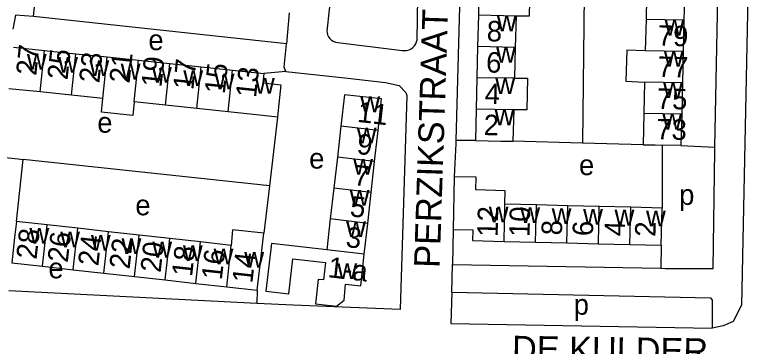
# Model space of a CAD drawing. Extents: x 161936 to 163647, y 386450 to 388633.
# Drawn here: x 162752.9 to 162897.6, y 387928 to 387992.7 of the extents above; entities that cross this region are included whole.
import ezdxf

# ---------------------------------------------------------------- set-up
doc = ezdxf.new("R2010")
doc.units = 0
for name, color, linetype in [('BLT_Basislijn', 7, 'Continuous'), ('BLT_Bebouwing', 7, 'Continuous'), ('BLT_Centroide', 7, 'Continuous'), ('BLT_Huisnummer', 7, 'Continuous'), ('BLT_Huisnummer_ tussenligend', 7, 'Continuous'), ('BLT_Huisnummer_reeks', 7, 'Continuous'), ('BLT_Onderverdeling_panden', 7, 'Continuous'), ('BLT_Straatnaam', 7, 'Continuous')]:
    doc.layers.add(name, color=color, linetype=linetype)

msp = doc.modelspace()

# ---------------------------------------------------------------- linework, layer by layer
at = {"layer": 'BLT_Basislijn'}
for p, q in [((162889.58, 387966.88), (162890.83, 388030.82)), ((162817.82, 388025.75), (162813.9, 387990.13)), ((162831.45, 387987.83), (162832.04, 388024.38)), ((162756.59, 387992.44), (162757.13, 387998.38)), ((162806.46, 387993.14), (162805.98, 387987.1)), ((162805.98, 387987.1), (162756.59, 387992.44)), ((162815.95, 387987.32), (162828.55, 387985.79)), ((162805.85, 387981.68), (162801.53, 387981.27)), ((162804.18, 387972.77), (162802.61, 387959.36)), ((162842.82, 387968.21), (162839.02, 387968.23)), ((162863.72, 387967.69), (162850.17, 387968.04)), ((162875.55, 387967.38), (162863.72, 387967.69)), ((162879.32, 387967.29), (162879.3, 387955)), ((162882.95, 387967.2), (162889.58, 387966.88)), ((162753.23, 387952.39), (162754.56, 387964.51)), ((162802.61, 387959.36), (162754.56, 387964.51)), ((162802.61, 387959.36), (162801.5, 387950.09)), ((162838.46, 387950.82), (162838.36, 387943.99)), ((162879.12, 387947.74), (162879.06, 387943.24)), ((162838.21, 387938.58), (162838.36, 387943.99)), ((162838.36, 387943.99), (162879.06, 387943.24)), ((162800.15, 387936.39), (162751.76, 387938.86)), ((162800.26, 387938.96), (162800.15, 387936.39))]:
    msp.add_line(p, q, dxfattribs=at)
for points in [[(162895.04, 388086.76), (162896, 388085.88), (162897.36, 388083.3), (162897.64, 388075.51), (162894.81, 387936.01), (162893.15, 387932.87), (162891.2, 387931.98), (162889.06, 387931.54)], [(162840.59, 388033.41), (162840.75, 388032.5), (162839.02, 387968.23)], [(162864.93, 388031.87), (162864.07, 387996.66), (162863.72, 387967.69)], [(162756.59, 387992.44), (162753.04, 387992.69), (162752.54, 387989.92)], [(162813.9, 387990.13), (162813.85, 387989.7), (162813.88, 387989.27), (162813.99, 387988.86), (162814.17, 387988.46), (162814.42, 387988.11), (162814.73, 387987.81), (162815.09, 387987.58), (162815.49, 387987.41), (162815.95, 387987.32)], [(162805.85, 387981.68), (162805.51, 387982.53), (162805.98, 387987.1)], [(162828.55, 387985.79), (162829, 387985.75), (162829.44, 387985.79), (162829.87, 387985.92), (162830.28, 387986.11), (162830.64, 387986.38), (162830.95, 387986.7), (162831.19, 387987.08), (162831.36, 387987.49), (162831.45, 387987.83)], [(162805.85, 387981.68), (162817.96, 387980.37), (162825.25, 387979.53), (162827.98, 387978.91), (162829.25, 387977.59), (162829.42, 387976.99), (162828.15, 387935.21)], [(162839.02, 387968.23), (162839, 387967.63), (162838.71, 387961.12)], [(162879.06, 387943.24), (162879.92, 387943.23), (162889.24, 387943.22), (162889.57, 387966.27), (162889.58, 387966.88)], [(162750.42, 387964.97), (162753.54, 387964.62), (162754.56, 387964.51)], [(162838.21, 387938.58), (162838.06, 387932.48), (162889.06, 387931.54)], [(162838.21, 387938.58), (162888.74, 387937.45), (162889.06, 387937.04), (162889.06, 387931.54)], [(162828.15, 387935.21), (162807.25, 387936.07), (162800.15, 387936.39)]]:
    msp.add_lwpolyline(points, dxfattribs=at)
at = {"layer": 'BLT_Bebouwing'}
for p, q in [((162843.56, 387998.77), (162843.42, 387992.66)), ((162876.3, 387997.96), (162876.15, 387991.85)), ((162883.7, 387997.78), (162883.55, 387991.67)), ((162843.42, 387992.66), (162843.27, 387986.55)), ((162850.76, 387992.48), (162850.62, 387986.37)), ((162876.15, 387991.85), (162876, 387985.73)), ((162883.55, 387991.67), (162883.4, 387985.55)), ((162752.63, 387986.45), (162758.74, 387985.8)), ((162758.74, 387985.8), (162764.86, 387985.15)), ((162843.27, 387986.55), (162843.12, 387980.44)), ((162850.62, 387986.37), (162850.47, 387980.4)), ((162883.4, 387985.55), (162883.25, 387979.43)), ((162764.86, 387985.15), (162770.97, 387984.51)), ((162770.97, 387984.51), (162777.08, 387983.86)), ((162777.08, 387983.86), (162783.19, 387983.21)), ((162783.19, 387983.21), (162789.31, 387982.56)), ((162789.31, 387982.56), (162795.42, 387981.92)), ((162795.42, 387981.92), (162801.53, 387981.27)), ((162843.12, 387980.44), (162842.97, 387974.33)), ((162875.85, 387979.61), (162875.7, 387973.5)), ((162757.88, 387977.67), (162751.77, 387978.32)), ((162883.25, 387979.43), (162883.1, 387973.32)), ((162764, 387977.03), (162757.88, 387977.67)), ((162770.11, 387976.38), (162764, 387977.03)), ((162782.33, 387975.08), (162776.22, 387975.73)), ((162788.44, 387974.43), (162782.33, 387975.08)), ((162794.56, 387973.79), (162788.44, 387974.43)), ((162842.97, 387974.33), (162842.82, 387968.21)), ((162850.32, 387974.19), (162850.17, 387968.04)), ((162875.7, 387973.5), (162875.55, 387967.38)), ((162883.1, 387973.32), (162882.95, 387967.2)), ((162816.57, 387970.99), (162815.88, 387964.95)), ((162823.15, 387964.09), (162823.82, 387970.13)), ((162882.95, 387967.2), (162879.32, 387967.29)), ((162815.88, 387964.95), (162815.2, 387958.91)), ((162822.48, 387958.05), (162823.15, 387964.09)), ((162838.71, 387961.12), (162838.46, 387950.82)), ((162815.2, 387958.91), (162814.51, 387952.87)), ((162821.8, 387952.01), (162822.48, 387958.05)), ((162854.74, 387955.61), (162848.6, 387955.76)), ((162860.88, 387955.45), (162854.74, 387955.61)), ((162867.02, 387955.3), (162860.88, 387955.45)), ((162873.16, 387955.15), (162867.02, 387955.3)), ((162879.3, 387955), (162873.16, 387955.15)), ((162879.12, 387947.74), (162879.3, 387955)), ((162759.22, 387951.73), (162753.23, 387952.39)), ((162814.51, 387952.87), (162813.82, 387946.83)), ((162765.21, 387951.06), (162759.22, 387951.73)), ((162771.21, 387950.39), (162765.21, 387951.06)), ((162821.13, 387945.97), (162821.8, 387952.01)), ((162777.2, 387949.73), (162771.21, 387950.39)), ((162783.19, 387949.06), (162777.2, 387949.73)), ((162789.18, 387948.39), (162783.19, 387949.06)), ((162795.18, 387947.72), (162789.18, 387948.39)), ((162848.42, 387948.5), (162854.56, 387948.35)), ((162854.56, 387948.35), (162860.7, 387948.2)), ((162860.7, 387948.2), (162866.84, 387948.05)), ((162866.84, 387948.05), (162872.98, 387947.9)), ((162872.98, 387947.9), (162879.12, 387947.74)), ((162752.33, 387944.3), (162758.32, 387943.63)), ((162758.32, 387943.63), (162764.31, 387942.96)), ((162764.31, 387942.96), (162770.3, 387942.3)), ((162770.3, 387942.3), (162776.3, 387941.63)), ((162776.3, 387941.63), (162782.29, 387940.96)), ((162782.29, 387940.96), (162788.28, 387940.29)), ((162788.28, 387940.29), (162794.28, 387939.63)), ((162794.28, 387939.63), (162800.26, 387938.96))]:
    msp.add_line(p, q, dxfattribs=at)
for points in [[(162850.91, 387998.6), (162853.45, 387998.54), (162853.3, 387992.46), (162850.76, 387992.48)], [(162876, 387985.73), (162872.38, 387985.86), (162872.23, 387979.8), (162875.85, 387979.61)], [(162801.53, 387981.27), (162801.34, 387979.45), (162804.85, 387979.08), (162804.32, 387974.11), (162804.18, 387972.77)], [(162850.47, 387980.4), (162853, 387980.34), (162852.85, 387974.21), (162850.32, 387974.19)], [(162823.82, 387970.13), (162824.51, 387976.32), (162817.27, 387977.14), (162816.57, 387970.99)], [(162776.22, 387975.73), (162775.94, 387973.08), (162769.86, 387973.73), (162770.11, 387976.38)], [(162804.18, 387972.77), (162800.67, 387973.14), (162794.56, 387973.79)], [(162842.82, 387968.21), (162847.82, 387968.09), (162850.17, 387968.04)], [(162875.55, 387967.38), (162877.95, 387967.32), (162879.32, 387967.29)], [(162848.6, 387955.76), (162848.64, 387958.4), (162842.91, 387958.55), (162842.97, 387961.01), (162838.71, 387961.12)], [(162753.23, 387952.39), (162752.88, 387949.27), (162752.33, 387944.3)], [(162801.5, 387950.09), (162795.4, 387950.76), (162795.18, 387947.72)], [(162838.46, 387950.82), (162842.33, 387950.72), (162842.28, 387948.65), (162848.42, 387948.5)], [(162800.26, 387938.96), (162800.82, 387943.93), (162801.5, 387950.09)], [(162813.82, 387946.83), (162803, 387948.08), (162801.95, 387938.78), (162806.4, 387938.26), (162807.18, 387945.07), (162813.54, 387944.35), (162813.15, 387940.97), (162812.16, 387941.05), (162811.62, 387936.3), (162815.7, 387935.83), (162817.18, 387937.03), (162817.47, 387940.16), (162820.44, 387939.81), (162821.13, 387945.97)]]:
    msp.add_lwpolyline(points, dxfattribs=at)
at = {"layer": 'BLT_Onderverdeling_panden'}
for p, q in [((162850.76, 387992.48), (162843.42, 387992.66)), ((162883.55, 387991.67), (162876.15, 387991.85)), ((162757.88, 387977.67), (162758.74, 387985.8)), ((162850.62, 387986.37), (162843.27, 387986.55)), ((162883.4, 387985.55), (162876, 387985.73)), ((162764, 387977.03), (162764.86, 387985.15)), ((162770.11, 387976.38), (162770.97, 387984.51)), ((162776.22, 387975.73), (162777.08, 387983.86)), ((162782.33, 387975.08), (162783.19, 387983.21)), ((162788.44, 387974.43), (162789.31, 387982.56)), ((162794.56, 387973.79), (162795.42, 387981.92)), ((162850.47, 387980.4), (162843.12, 387980.44)), ((162883.25, 387979.43), (162875.85, 387979.61)), ((162850.32, 387974.19), (162842.97, 387974.33)), ((162883.1, 387973.32), (162875.7, 387973.5)), ((162823.82, 387970.13), (162816.57, 387970.99)), ((162823.15, 387964.09), (162815.88, 387964.95)), ((162822.48, 387958.05), (162815.2, 387958.91)), ((162848.42, 387948.5), (162848.6, 387955.76)), ((162854.56, 387948.35), (162854.74, 387955.61)), ((162860.7, 387948.2), (162860.88, 387955.45)), ((162866.84, 387948.05), (162867.02, 387955.3)), ((162872.98, 387947.9), (162873.16, 387955.15)), ((162821.8, 387952.01), (162814.51, 387952.87)), ((162758.32, 387943.63), (162759.22, 387951.73)), ((162764.31, 387942.96), (162765.21, 387951.06)), ((162770.3, 387942.3), (162771.21, 387950.39)), ((162776.3, 387941.63), (162777.2, 387949.73)), ((162782.29, 387940.96), (162783.19, 387949.06)), ((162788.28, 387940.29), (162789.18, 387948.39)), ((162794.28, 387939.63), (162795.18, 387947.72)), ((162821.13, 387945.97), (162813.82, 387946.83))]:
    msp.add_line(p, q, dxfattribs=at)

# ---------------------------------------------------------------- texts
at = {"layer": 'BLT_Centroide'}
for s, p in [('w', (162847.02, 387989.53)), ('w', (162879.77, 387988.69)), ('e', (162778.99, 387985.84)), ('w', (162846.87, 387983.41)), ('w', (162879.62, 387982.59)), ('w', (162755.27, 387982.05)), ('w', (162761.38, 387981.42)), ('w', (162767.48, 387980.77)), ('w', (162773.59, 387980.11)), ('w', (162779.7, 387979.48)), ('w', (162785.81, 387978.83)), ('w', (162791.94, 387978.17)), ('w', (162799.8, 387977.34)), ('w', (162846.72, 387977.28)), ('w', (162879.48, 387976.47)), ('w', (162820.37, 387973.72)), ('w', (162846.57, 387971.19)), ('e', (162769.02, 387969.72)), ('w', (162879.33, 387970.34)), ('w', (162819.68, 387967.62)), ('e', (162810.38, 387962.71)), ('w', (162818.98, 387961.53)), ('e', (162863.06, 387961.43)), ('w', (162818.29, 387955.44)), ('p', (162882.61, 387955.62)), ('e', (162776.45, 387953.59)), ('w', (162845.44, 387952.2)), ('w', (162851.58, 387952.06)), ('w', (162857.72, 387951.91)), ('w', (162863.86, 387951.75)), ('w', (162870, 387951.59)), ('w', (162876.14, 387951.44)), ('w', (162817.6, 387949.34)), ('w', (162755.77, 387948.02)), ('w', (162761.77, 387947.34)), ('w', (162767.77, 387946.69)), ('w', (162773.75, 387946)), ('w', (162779.75, 387945.34)), ('w', (162785.73, 387944.67)), ('w', (162791.73, 387944)), ('w', (162797.72, 387943.34)), ('e', (162759.48, 387941.28)), ('w', (162815.88, 387941.12)), ('p', (162862.02, 387934.17))]:
    msp.add_text(s, height=4, dxfattribs=at).set_placement(p)
at = {"layer": 'BLT_Huisnummer'}
for s, rotation, p in [('27', 83.9525, (162757.1, 387980.77)), ('6', 358.6123, (162844.89, 387981.49)), ('21', 83.9517, (162775.31, 387979.27)), ('17', 83.951, (162787.76, 387977.98)), ('77', 358.6058, (162878.4, 387980.63)), ('13', 83.9496, (162800, 387976.45)), ('11', 353.5093, (162819.65, 387971.85)), ('2', 358.6134, (162844.41, 387969.26)), ('73', 358.6017, (162878.11, 387968.43)), ('5', 353.5085, (162818.21, 387953.41)), ('12', 88.5865, (162847.17, 387949.36)), ('6', 88.5782, (162865.78, 387949.49)), ('2', 88.5788, (162877.97, 387949.36)), ('28', 83.6489, (162757.15, 387944.87)), ('22', 83.6489, (162775.31, 387942.97)), ('18', 83.6482, (162787.51, 387941.5)), ('14', 83.6396, (162799.29, 387940.23))]:
    msp.add_text(s, height=4, rotation=rotation, dxfattribs=at).set_placement(p)
at = {"layer": 'BLT_Huisnummer_ tussenligend'}
for s, rotation, p in [('8', 358.6123, (162845.01, 387987.58)), ('79', 358.6058, (162878.4, 387986.72)), ('25', 83.9517, (162763.2, 387979.92)), ('23', 83.9517, (162769.41, 387979.31)), ('19', 83.951, (162781.54, 387978.48)), ('15', 83.9496, (162793.9, 387977.18)), ('4', 358.6134, (162844.62, 387975.35)), ('75', 358.6017, (162878.22, 387974.4)), ('9', 353.5085, (162819.55, 387965.6)), ('7', 353.5085, (162818.93, 387959.5)), ('10', 88.5782, (162853.4, 387949.32)), ('8', 88.5782, (162859.71, 387949.64)), ('4', 88.5788, (162872.01, 387949.48)), ('3', 353.5142, (162817.4, 387947.41)), ('26', 83.6489, (162763.25, 387944.25)), ('24', 83.6489, (162769.21, 387943.57)), ('20', 83.6482, (162781.38, 387942.3)), ('16', 83.6396, (162793.32, 387940.84))]:
    msp.add_text(s, height=4, rotation=rotation, dxfattribs=at).set_placement(p)
at = {"layer": 'BLT_Huisnummer_reeks'}
msp.add_text('1-a', height=4, rotation=353.5142, dxfattribs=at).set_placement((162813.9, 387941.52))
at = {"layer": 'BLT_Straatnaam'}
for s, rotation, p in [('PERZIKSTRAAT', 88.1126, (162835.84, 387943.27)), ('DE KULDER', 359.2133, (162849.95, 387925.07))]:
    msp.add_text(s, height=5, rotation=rotation, dxfattribs=at).set_placement(p)

doc.saveas('drawing.dxf')
